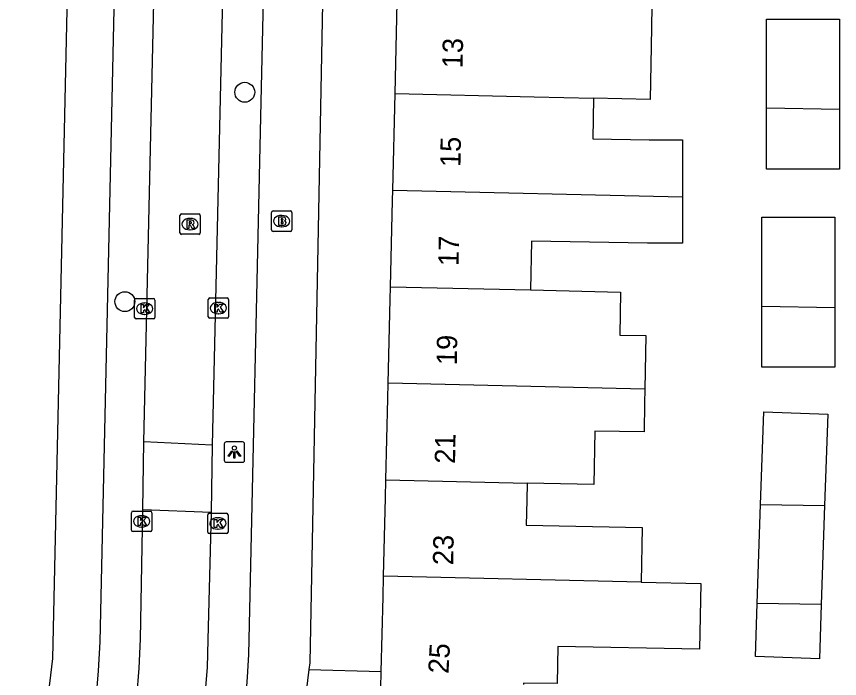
# Model space of a CAD drawing. Extents: x 162172 to 163187, y 382874 to 383684.
# Drawn here: x 163091.57 to 163132.03, y 383183.79 to 383216.32 of the extents above; entities that cross this region are included whole.
import ezdxf

# ---------------------------------------------------------------- set-up
doc = ezdxf.new("R2010")
doc.units = 0
for name, color, linetype in [('IMGEO_Boom', 7, 'Continuous'), ('IMGEO_Brandkraan', 7, 'Continuous'), ('IMGEO_Kolk', 7, 'Continuous'), ('IMGEO_Lichtpunt', 7, 'Continuous'), ('IMGEO_Pand', 7, 'Continuous'), ('IMGEO_Pand_nummerreeks', 7, 'Continuous'), ('IMGEO_Rijbaan_lokaal_open', 7, 'Continuous'), ('IMGEO_Rioolput', 7, 'Continuous'), ('IMGEO_Voetpad_open', 7, 'Continuous')]:
    doc.layers.add(name, color=color, linetype=linetype)

msp = doc.modelspace()

# ---------------------------------------------------------------- linework, layer by layer
at = {"layer": 'IMGEO_Boom'}
for centre in [(163102.796, 383212.597), (163096.903, 383202.309)]:
    msp.add_circle(centre, 0.489, dxfattribs=at)
at = {"layer": 'IMGEO_Brandkraan'}
for p, q in [((163104.111, 383205.838), (163104.111, 383206.69)), ((163104.186, 383206.764), (163105.038, 383206.764)), ((163104.599, 383206.544), (163104.624, 383206.544)), ((163105.112, 383206.69), (163105.112, 383205.838)), ((163105.038, 383205.764), (163104.186, 383205.764)), ((163104.622, 383205.984), (163104.597, 383205.984))]:
    msp.add_line(p, q, dxfattribs=at)
for points in [[(163104.111, 383205.838), (163104.111, 383206.69)], [(163104.186, 383206.764), (163105.038, 383206.764)], [(163105.112, 383206.69), (163105.112, 383205.838)], [(163104.459, 383206.464), (163104.459, 383206.064), (163104.672, 383206.064)], [(163104.69, 383206.464), (163104.459, 383206.464)], [(163104.638, 383206.383), (163104.584, 383206.383), (163104.584, 383206.307)], [(163104.584, 383206.307), (163104.637, 383206.307)], [(163104.646, 383206.231), (163104.584, 383206.231), (163104.584, 383206.15)], [(163104.584, 383206.15), (163104.646, 383206.15)], [(163105.038, 383205.764), (163104.186, 383205.764)]]:
    msp.add_lwpolyline(points, dxfattribs=at)
for centre, radius, start, end in [((163104.188, 383206.688), 0.0765, 91.552, 178.448), ((163104.188, 383206.688), 0.0765, 91.552, 178.448), ((163105.036, 383206.688), 0.0765, 1.552, 88.448), ((163105.036, 383206.688), 0.0765, 1.552, 88.448), ((163104.639, 383206.345), 0.0379, 267.8285, 90.9355), ((163104.647, 383206.19), 0.0404, 269.8759, 90.5077), ((163104.694, 383206.319), 0.145, 59.4692, 91.5367), ((163104.719, 383206.366), 0.0922, 285.5137, 58.1501), ((163104.724, 383206.174), 0.105, 301.3115, 78.989), ((163104.188, 383205.84), 0.0765, 181.552, 268.448), ((163104.188, 383205.84), 0.0765, 181.552, 268.448), ((163104.678, 383206.315), 0.251, 268.6676, 293.5347), ((163105.036, 383205.84), 0.0765, 271.552, 358.448), ((163105.036, 383205.84), 0.0765, 271.552, 358.448)]:
    msp.add_arc(centre, radius, start, end, dxfattribs=at)
for centre, major_axis, ratio, start_param, end_param in [((163104.598, 383206.264), (-0.387, 0.002), 0.722429, 4.712389, 7.853982), ((163104.623, 383206.264), (-0.39, 0.002), 0.717154, 1.570796, 4.712389)]:
    msp.add_ellipse(centre, major_axis=major_axis, ratio=ratio, start_param=start_param, end_param=end_param, dxfattribs=at)
at = {"layer": 'IMGEO_Kolk'}
for p, q in [((163101.075, 383202.493), (163101.927, 383202.493)), ((163097.378, 383201.537), (163097.378, 383202.389)), ((163097.453, 383202.463), (163098.305, 383202.463)), ((163097.866, 383202.243), (163097.891, 383202.243)), ((163098.379, 383202.389), (163098.379, 383201.537)), ((163101, 383201.567), (163101, 383202.419)), ((163101.488, 383202.273), (163101.513, 383202.273)), ((163102.001, 383202.419), (163102.001, 383201.567)), ((163097.889, 383201.683), (163097.864, 383201.683)), ((163101.511, 383201.713), (163101.486, 383201.713)), ((163098.305, 383201.463), (163097.453, 383201.463)), ((163101.927, 383201.493), (163101.075, 383201.493)), ((163097.302, 383192.013), (163098.154, 383192.013)), ((163097.227, 383191.087), (163097.227, 383191.939)), ((163097.715, 383191.793), (163097.74, 383191.793)), ((163098.228, 383191.939), (163098.228, 383191.087)), ((163100.974, 383190.985), (163100.974, 383191.837)), ((163101.049, 383191.911), (163101.901, 383191.911)), ((163101.462, 383191.691), (163101.487, 383191.691)), ((163101.975, 383191.837), (163101.975, 383190.985)), ((163097.738, 383191.233), (163097.713, 383191.233)), ((163098.154, 383191.013), (163097.302, 383191.013)), ((163101.901, 383190.911), (163101.049, 383190.911)), ((163101.485, 383191.131), (163101.46, 383191.131))]:
    msp.add_line(p, q, dxfattribs=at)
for points in [[(163101.075, 383202.493), (163101.927, 383202.493)], [(163097.378, 383201.537), (163097.378, 383202.389)], [(163097.453, 383202.463), (163098.305, 383202.463)], [(163097.699, 383202.163), (163097.822, 383202.163), (163097.822, 383202.012), (163097.952, 383202.163), (163098.116, 383202.163), (163097.97, 383202.012), (163098.123, 383201.763), (163097.971, 383201.763), (163097.886, 383201.927), (163097.822, 383201.86), (163097.822, 383201.763), (163097.699, 383201.763), (163097.699, 383202.163)], [(163098.379, 383202.389), (163098.379, 383201.537)], [(163101, 383201.567), (163101, 383202.419)], [(163101.321, 383202.193), (163101.444, 383202.193), (163101.444, 383202.042), (163101.574, 383202.193), (163101.738, 383202.193), (163101.592, 383202.042), (163101.745, 383201.793), (163101.593, 383201.793), (163101.508, 383201.957), (163101.444, 383201.89), (163101.444, 383201.793), (163101.321, 383201.793), (163101.321, 383202.193)], [(163102.001, 383202.419), (163102.001, 383201.567)], [(163098.305, 383201.463), (163097.453, 383201.463)], [(163101.927, 383201.493), (163101.075, 383201.493)], [(163097.302, 383192.013), (163098.154, 383192.013)], [(163097.227, 383191.087), (163097.227, 383191.939)], [(163097.548, 383191.713), (163097.671, 383191.713), (163097.671, 383191.562), (163097.801, 383191.713), (163097.965, 383191.713), (163097.819, 383191.562), (163097.972, 383191.313), (163097.82, 383191.313), (163097.735, 383191.477), (163097.671, 383191.41), (163097.671, 383191.313), (163097.548, 383191.313), (163097.548, 383191.713)], [(163098.228, 383191.939), (163098.228, 383191.087)], [(163100.974, 383190.985), (163100.974, 383191.837)], [(163101.049, 383191.911), (163101.901, 383191.911)], [(163101.295, 383191.611), (163101.418, 383191.611), (163101.418, 383191.46), (163101.548, 383191.611), (163101.712, 383191.611), (163101.566, 383191.46), (163101.719, 383191.211), (163101.567, 383191.211), (163101.482, 383191.375), (163101.418, 383191.308), (163101.418, 383191.211), (163101.295, 383191.211), (163101.295, 383191.611)], [(163101.975, 383191.837), (163101.975, 383190.985)], [(163098.154, 383191.013), (163097.302, 383191.013)], [(163101.901, 383190.911), (163101.049, 383190.911)]]:
    msp.add_lwpolyline(points, dxfattribs=at)
for centre, start, end in [((163101.077, 383202.417), 91.552, 178.448), ((163101.077, 383202.417), 91.552, 178.448), ((163101.925, 383202.417), 1.552, 88.448), ((163101.925, 383202.417), 1.552, 88.448), ((163097.455, 383202.387), 91.552, 178.448), ((163097.455, 383202.387), 91.552, 178.448), ((163098.303, 383202.387), 1.552, 88.448), ((163098.303, 383202.387), 1.552, 88.448), ((163097.455, 383201.539), 181.552, 268.448), ((163097.455, 383201.539), 181.552, 268.448), ((163098.303, 383201.539), 271.552, 358.448), ((163098.303, 383201.539), 271.552, 358.448), ((163101.077, 383201.569), 181.552, 268.448), ((163101.077, 383201.569), 181.552, 268.448), ((163101.925, 383201.569), 271.552, 358.448), ((163101.925, 383201.569), 271.552, 358.448), ((163097.304, 383191.937), 91.552, 178.448), ((163097.304, 383191.937), 91.552, 178.448), ((163098.152, 383191.937), 1.552, 88.448), ((163098.152, 383191.937), 1.552, 88.448), ((163101.051, 383191.835), 91.552, 178.448), ((163101.051, 383191.835), 91.552, 178.448), ((163101.899, 383191.835), 1.552, 88.448), ((163101.899, 383191.835), 1.552, 88.448), ((163097.304, 383191.089), 181.552, 268.448), ((163097.304, 383191.089), 181.552, 268.448), ((163098.152, 383191.089), 271.552, 358.448), ((163098.152, 383191.089), 271.552, 358.448), ((163101.051, 383190.987), 181.552, 268.448), ((163101.051, 383190.987), 181.552, 268.448), ((163101.899, 383190.987), 271.552, 358.448), ((163101.899, 383190.987), 271.552, 358.448)]:
    msp.add_arc(centre, 0.0765, start, end, dxfattribs=at)
for centre, major_axis, ratio, start_param, end_param in [((163097.865, 383201.963), (-0.387, 0.002), 0.722429, 4.712389, 7.853982), ((163097.89, 383201.963), (-0.39, 0.002), 0.717154, 1.570796, 4.712389), ((163101.487, 383201.993), (-0.387, 0.002), 0.722429, 4.712389, 7.853982), ((163101.512, 383201.993), (-0.39, 0.002), 0.717154, 1.570796, 4.712389), ((163097.714, 383191.513), (-0.387, 0.002), 0.722429, 4.712389, 7.853982), ((163097.739, 383191.513), (-0.39, 0.002), 0.717154, 1.570796, 4.712389), ((163101.461, 383191.411), (-0.387, 0.002), 0.722429, 4.712389, 7.853982), ((163101.486, 383191.411), (-0.39, 0.002), 0.717154, 1.570796, 4.712389)]:
    msp.add_ellipse(centre, major_axis=major_axis, ratio=ratio, start_param=start_param, end_param=end_param, dxfattribs=at)
at = {"layer": 'IMGEO_Lichtpunt'}
for p, q in [((163101.787, 383195.32), (163101.787, 383194.513)), ((163101.787, 383195.32), (163101.787, 383194.513)), ((163102.689, 383195.415), (163101.881, 383195.415)), ((163102.689, 383195.415), (163101.881, 383195.415)), ((163102.783, 383194.513), (163102.783, 383195.32)), ((163102.783, 383194.513), (163102.783, 383195.32)), ((163101.881, 383194.419), (163102.689, 383194.419)), ((163101.881, 383194.419), (163102.689, 383194.419))]:
    msp.add_line(p, q, dxfattribs=at)
for points in [[(163102.161, 383194.984), (163102.2, 383194.956), (163102.012, 383194.694), (163101.974, 383194.721), (163102.161, 383194.984)], [(163102.263, 383194.936), (163102.31, 383194.936), (163102.31, 383194.614), (163102.263, 383194.614), (163102.263, 383194.936)], [(163102.373, 383194.956), (163102.411, 383194.983), (163102.598, 383194.721), (163102.559, 383194.693), (163102.373, 383194.956)]]:
    msp.add_lwpolyline(points, dxfattribs=at)
msp.add_circle((163102.286, 383195.118), 0.0994, dxfattribs=at)
for centre, start, end in [((163101.881, 383195.32), 90, 180), ((163101.881, 383195.32), 90, 180), ((163102.689, 383195.32), 0, 90), ((163102.689, 383195.32), 0, 90), ((163101.881, 383194.513), 180, 270), ((163101.881, 383194.513), 180, 270), ((163102.689, 383194.513), 270, 0), ((163102.689, 383194.513), 270, 360)]:
    msp.add_arc(centre, 0.0946, start, end, dxfattribs=at)
at = {"layer": 'IMGEO_Pand'}
for points in [[(163110.186, 383212.53), (163110.294, 383217.013), (163110.3, 383217.273)], [(163122.806, 383216.979), (163122.802, 383216.788), (163122.767, 383214.853), (163122.72, 383212.235), (163119.947, 383212.3)], [(163128.439, 383211.817), (163128.439, 383216.192), (163132.034, 383216.192), (163132.034, 383211.753)], [(163110.072, 383207.787), (163110.186, 383212.53)], [(163110.186, 383212.53), (163117.02, 383212.369), (163119.947, 383212.3)], [(163119.947, 383212.3), (163119.911, 383210.314), (163122.683, 383210.263), (163124.312, 383210.263), (163124.312, 383207.452)], [(163132.034, 383211.753), (163132.034, 383208.822), (163128.439, 383208.822), (163128.439, 383211.817)], [(163132.034, 383211.753), (163128.439, 383211.817)], [(163109.959, 383203.044), (163110.06, 383207.278), (163110.072, 383207.787)], [(163110.072, 383207.787), (163124.312, 383207.452)], [(163124.312, 383207.452), (163124.312, 383205.179), (163122.591, 383205.179), (163116.892, 383205.284), (163116.848, 383202.882)], [(163128.206, 383202.082), (163128.206, 383206.457), (163131.801, 383206.457), (163131.801, 383202.018)], [(163109.845, 383198.301), (163109.944, 383202.411), (163109.959, 383203.044)], [(163109.959, 383203.044), (163116.848, 383202.882)], [(163116.848, 383202.882), (163121.266, 383202.778), (163121.227, 383200.667), (163122.508, 383200.643), (163122.46, 383198.006)], [(163131.801, 383202.018), (163131.801, 383199.087), (163128.206, 383199.087), (163128.206, 383202.082)], [(163128.206, 383202.082), (163131.801, 383202.018)], [(163109.731, 383193.558), (163109.827, 383197.544), (163109.845, 383198.301)], [(163122.46, 383198.006), (163109.845, 383198.301)], [(163122.46, 383198.006), (163122.448, 383197.317), (163122.422, 383195.905), (163120.005, 383195.949), (163119.957, 383193.318), (163116.675, 383193.395)], [(163128.151, 383192.345), (163128.306, 383196.891), (163131.451, 383196.784), (163131.298, 383192.289)], [(163109.618, 383188.815), (163109.71, 383192.677), (163109.731, 383193.558)], [(163109.731, 383193.558), (163116.675, 383193.395)], [(163116.675, 383193.395), (163116.66, 383192.552), (163116.637, 383191.322), (163122.336, 383191.217), (163122.287, 383188.521)], [(163127.985, 383187.478), (163128.151, 383192.345)], [(163128.151, 383192.345), (163131.298, 383192.289)], [(163131.298, 383192.289), (163131.132, 383187.421)], [(163109.506, 383184.144), (163109.594, 383187.81), (163109.618, 383188.815)], [(163122.287, 383188.521), (163109.618, 383188.815)], [(163122.287, 383188.521), (163125.214, 383188.453), (163125.155, 383185.236), (163118.182, 383185.364), (163118.149, 383183.539), (163116.497, 383183.569), (163116.496, 383183.501)], [(163131.132, 383187.421), (163131.041, 383184.765), (163127.896, 383184.873), (163127.985, 383187.478)], [(163131.132, 383187.421), (163127.985, 383187.478)], [(163109.486, 383183.315), (163109.506, 383184.144)]]:
    msp.add_lwpolyline(points, dxfattribs=at)
at = {"layer": 'IMGEO_Rijbaan_lokaal_open'}
for points in [[(163097.839, 383195.416), (163098.903, 383242.236)], [(163102.273, 383242.135), (163101.201, 383195.263)], [(163097.793, 383192.095), (163097.839, 383195.416)], [(163101.201, 383195.263), (163097.839, 383195.416)], [(163101.201, 383195.263), (163101.144, 383191.959)], [(163092.408, 383142.593), (163097.343, 383181.43), (163097.492, 383182.861), (163097.6, 383184.296), (163097.666, 383185.733), (163097.793, 383192.095)], [(163097.793, 383192.095), (163101.144, 383191.959)], [(163101.144, 383191.959), (163100.984, 383185.699), (163100.94, 383184.333), (163100.834, 383182.97), (163100.664, 383181.614), (163095.698, 383142.167)]]:
    msp.add_lwpolyline(points, dxfattribs=at)
at = {"layer": 'IMGEO_Rioolput'}
for p, q in [((163099.607, 383205.691), (163099.607, 383206.543)), ((163099.682, 383206.617), (163100.534, 383206.617)), ((163100.608, 383206.543), (163100.608, 383205.691)), ((163100.095, 383206.397), (163100.12, 383206.397)), ((163100.118, 383205.837), (163100.093, 383205.837)), ((163100.534, 383205.617), (163099.682, 383205.617))]:
    msp.add_line(p, q, dxfattribs=at)
for points in [[(163099.607, 383205.691), (163099.607, 383206.543)], [(163099.682, 383206.617), (163100.534, 383206.617)], [(163100.608, 383206.543), (163100.608, 383205.691)], [(163100.196, 383206.315), (163099.944, 383206.317), (163099.944, 383205.917)], [(163100.122, 383206.236), (163100.068, 383206.236), (163100.068, 383206.155)], [(163100.068, 383206.155), (163100.12, 383206.155)], [(163099.944, 383205.917), (163100.068, 383205.917), (163100.068, 383206.079), (163100.079, 383206.079)], [(163100.126, 383206.05), (163100.197, 383205.917), (163100.337, 383205.917), (163100.272, 383206.043)], [(163100.534, 383205.617), (163099.682, 383205.617)]]:
    msp.add_lwpolyline(points, dxfattribs=at)
for centre, radius, start, end in [((163099.684, 383206.541), 0.0765, 91.552, 178.448), ((163099.684, 383206.541), 0.0765, 91.552, 178.448), ((163100.532, 383206.541), 0.0765, 1.552, 88.448), ((163100.532, 383206.541), 0.0765, 1.552, 88.448), ((163100.104, 383206.344), 0.19, 274.7715, 282.9687), ((163100.128, 383206.14), 0.0964, 77.0061, 93.1865), ((163100.142, 383206.197), 0.0378, 276.6634, 79.6772), ((163100.195, 383206.205), 0.109, 350.3612, 89.416), ((163100.193, 383206.205), 0.112, 277.5842, 350.9817), ((163100.078, 383206.026), 0.0533, 26.0293, 88.6989), ((163100.177, 383205.99), 0.108, 29.5134, 73.7905), ((163099.684, 383205.693), 0.0765, 181.552, 268.448), ((163099.684, 383205.693), 0.0765, 181.552, 268.448), ((163100.532, 383205.693), 0.0765, 271.552, 358.448), ((163100.532, 383205.693), 0.0765, 271.552, 358.448)]:
    msp.add_arc(centre, radius, start, end, dxfattribs=at)
for centre, major_axis, ratio, start_param, end_param in [((163100.094, 383206.117), (-0.387, 0.002), 0.722429, 4.712389, 7.853982), ((163100.119, 383206.117), (-0.39, 0.002), 0.717154, 1.570796, 4.712389)]:
    msp.add_ellipse(centre, major_axis=major_axis, ratio=ratio, start_param=start_param, end_param=end_param, dxfattribs=at)
at = {"layer": 'IMGEO_Voetpad_open'}
for points in [[(163105.957, 383271.284), (163104.867, 383266.445), (163104.901, 383265.223), (163104.866, 383264), (163104.763, 383262.782), (163104.424, 383248.788), (163103.593, 383212.133), (163102.977, 383184.97), (163102.918, 383183.858), (163102.824, 383182.747), (163102.695, 383181.641), (163097.599, 383141.275), (163094.849, 383119.476), (163094.726, 383118.333), (163094.543, 383117.198), (163094.301, 383116.074), (163090.123, 383096.921)], [(163087.724, 383121.555), (163095.316, 383181.353), (163095.484, 383182.761), (163095.609, 383184.173), (163095.692, 383185.588), (163095.92, 383195.958), (163097.108, 383249.999)], [(163085.594, 383120.406), (163085.639, 383120.779), (163093.359, 383184.774), (163094.727, 383246.322)], [(163107.314, 383246.077), (163106.84, 383228.929), (163105.99, 383184.569), (163105.948, 383184.229)], [(163105.948, 383184.229), (163105.763, 383182.746)], [(163105.948, 383184.229), (163109.506, 383184.144)]]:
    msp.add_lwpolyline(points, dxfattribs=at)

# ---------------------------------------------------------------- texts
at = {"layer": 'IMGEO_Pand_nummerreeks'}
for s, rotation, p in [('13', 88.6251, (163113.497, 383213.766)), ('15', 88.9288, (163113.397, 383208.916)), ('17', 88.9526, (163113.307, 383204.049)), ('19', 88.9632, (163113.219, 383199.182)), ('21', 88.9517, (163113.132, 383194.336)), ('23', 88.9761, (163113.041, 383189.356)), ('25', 86.8375, (163112.808, 383184.013))]:
    msp.add_text(s, height=1, rotation=rotation, dxfattribs=at).set_placement(p)

doc.saveas('drawing.dxf')
